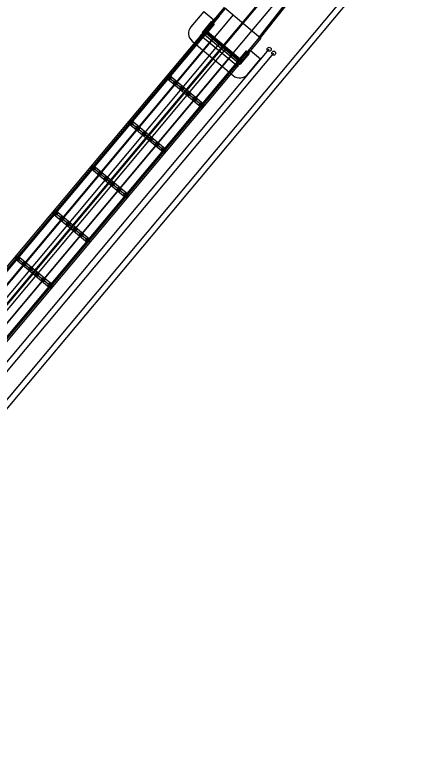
# Model space of a CAD drawing. Extents: x 468143 to 491361, y 1438528 to 1468730.
# Drawn here: x 470583 to 470996, y 1440917 to 1441657 of the extents above; entities that cross this region are included whole.
import ezdxf

# ---------------------------------------------------------------- set-up
doc = ezdxf.new("R2010")
doc.units = 0
doc.layers.add('Default', color=7, linetype='Continuous')
doc.layers.add('Xreference_dp', color=7, linetype='Continuous')

# ---------------------------------------------------------------- blocks, each defined once
blk = doc.blocks.new('AnonymousCell1')
at = {"layer": 'Default'}
for p, q in [((-20.45, 32.95), (-33.3, 17.62)), ((-20.45, 32.95), (-10.49, 24.6)), ((25.67, -5.69), (35.63, -14.04)), ((22.79, -29.37), (35.63, -14.04))]:
    blk.add_line(p, q, dxfattribs=at)
for points in [[(-13.18, 22.94), (-22.17, 12.21), (15.52, -19.36), (24.51, -8.63)], [(-13.18, 22.94), (-12.42, 22.3), (-10.49, 24.6)], [(-24.1, 9.91), (13.59, -21.66)], [(-32.05, 3.53), (8.7, -30.61)], [(24.51, -8.63), (23.74, -7.99), (25.67, -5.69)]]:
    blk.add_lwpolyline(points, dxfattribs=at)
for centre, radius, start, end in [((-25.63, 11.2), 10, 140.04493, 230.04493), ((-22.17, 12.21), 3, 230.04493, 320.04493), ((15.52, -19.36), 3, 140.04493, 230.04389), ((15.12, -22.95), 10, 230.04493, 320.04493)]:
    blk.add_arc(centre, radius, start, end, dxfattribs=at)

msp = doc.modelspace()

# ---------------------------------------------------------------- linework, layer by layer
at = {"layer": 'Xreference_dp'}
for p, q in [((470930.65, 1441794.71), (470802.22, 1441641.4)), ((470825.24, 1441635.09), (470942.92, 1441784.44)), ((470826.01, 1441634.45), (470943.42, 1441783.46)), ((470826.39, 1441634.13), (470943.8, 1441783.14)), ((470302.47, 1441081.53), (470790.53, 1441664.11)), ((470303.65, 1441080.54), (470791.71, 1441663.12)), ((470790.53, 1441664.11), (470826.62, 1441633.87)), ((470785.35, 1441655.53), (470181.7, 1440934.98)), ((470799.41, 1441656.73), (470189.36, 1440928.55)), ((470777.53, 1441650.21), (470768.54, 1441639.48)), ((470778.3, 1441649.57), (470769.31, 1441638.84)), ((470780.6, 1441647.64), (470774.18, 1441639.98)), ((470777.53, 1441650.21), (470778.33, 1441649.54)), ((470778.33, 1441649.54), (470780.6, 1441647.64)), ((470817.8, 1441641.32), (470207.76, 1440913.14)), ((470323.97, 1441102.65), (470773.5, 1441639.24)), ((470768.54, 1441639.48), (470769.34, 1441638.81)), ((470771.91, 1441641.88), (470769.34, 1441638.81)), ((470769.34, 1441638.81), (470805.43, 1441608.57)), ((470770.49, 1441640.24), (470806.64, 1441609.95)), ((470771.24, 1441641.14), (470807.39, 1441610.85)), ((470771.88, 1441641.9), (470771.91, 1441641.88)), ((470771.91, 1441641.88), (470808, 1441611.64)), ((470330.3, 1441097.36), (470779.83, 1441633.94)), ((470825.44, 1441634.86), (470337.38, 1441052.28)), ((470826.62, 1441633.87), (470338.56, 1441051.29)), ((470819.08, 1441627.28), (470215.43, 1440906.72)), ((470336.62, 1441092.06), (470786.15, 1441628.64)), ((470342.95, 1441086.76), (470792.48, 1441623.34)), ((470349.27, 1441081.46), (470798.8, 1441618.04)), ((470814.45, 1441619.28), (470805.46, 1441608.55)), ((470812.16, 1441621.21), (470805.73, 1441613.54)), ((470815.22, 1441618.64), (470806.23, 1441607.91)), ((470812.16, 1441621.21), (470814.42, 1441619.31)), ((470814.42, 1441619.31), (470815.22, 1441618.64)), ((470805.12, 1441612.75), (470355.59, 1441076.16)), ((470808, 1441611.64), (470805.43, 1441608.57)), ((470805.43, 1441608.57), (470806.23, 1441607.91)), ((470808, 1441611.64), (470808.03, 1441611.61)), ((470733.51, 1441594.03), (470736.08, 1441597.1)), ((470733.51, 1441594.03), (470767.62, 1441565.45)), ((470733.61, 1441593.95), (470736.18, 1441597.02)), ((470733.81, 1441596.39), (470769.9, 1441566.16)), ((470735.91, 1441592.03), (470738.48, 1441595.09)), ((470736.08, 1441597.1), (470770.19, 1441568.52)), ((470739.93, 1441588.65), (470742.5, 1441591.72)), ((470742.23, 1441586.73), (470744.8, 1441589.79)), ((470746.26, 1441583.36), (470748.82, 1441586.42)), ((470748.56, 1441581.43), (470751.12, 1441584.5)), ((470752.58, 1441578.06), (470755.15, 1441581.12)), ((470754.88, 1441576.13), (470757.45, 1441579.2)), ((470758.9, 1441572.76), (470761.47, 1441575.83)), ((470760.48, 1441573.48), (470761.63, 1441572.51)), ((470760.48, 1441573.48), (470761.63, 1441572.51)), ((470761.04, 1441574.15), (470762.19, 1441573.18)), ((470761.2, 1441570.83), (470763.77, 1441573.9)), ((470767.8, 1441570.53), (470765.23, 1441567.46)), ((470770.1, 1441568.6), (470767.53, 1441565.53)), ((470770.19, 1441568.52), (470767.62, 1441565.45)), ((470696.05, 1441549.32), (470698.62, 1441552.38)), ((470696.05, 1441549.32), (470730.16, 1441520.74)), ((470696.15, 1441549.24), (470698.72, 1441552.3)), ((470696.35, 1441551.68), (470732.44, 1441521.44)), ((470698.45, 1441547.31), (470701.02, 1441550.38)), ((470698.62, 1441552.38), (470732.73, 1441523.81)), ((470702.47, 1441543.94), (470705.04, 1441547)), ((470704.77, 1441542.01), (470707.34, 1441545.08)), ((470708.8, 1441538.64), (470711.36, 1441541.71)), ((470711.09, 1441536.71), (470713.66, 1441539.78)), ((470715.12, 1441533.34), (470717.69, 1441536.41)), ((470717.42, 1441531.42), (470719.99, 1441534.48)), ((470721.44, 1441528.04), (470724.01, 1441531.11)), ((470723.02, 1441528.76), (470724.17, 1441527.8)), ((470723.02, 1441528.76), (470724.17, 1441527.8)), ((470723.58, 1441529.43), (470724.73, 1441528.47)), ((470723.74, 1441526.12), (470726.31, 1441529.18)), ((470730.34, 1441525.81), (470727.77, 1441522.75)), ((470732.64, 1441523.89), (470730.07, 1441520.82)), ((470732.73, 1441523.81), (470730.16, 1441520.74)), ((470658.59, 1441504.6), (470661.16, 1441507.67)), ((470658.59, 1441504.6), (470692.7, 1441476.02)), ((470658.69, 1441504.52), (470661.25, 1441507.59)), ((470658.88, 1441506.96), (470694.98, 1441476.73)), ((470660.99, 1441502.59), (470663.55, 1441505.66)), ((470661.16, 1441507.67), (470695.27, 1441479.09)), ((470665.01, 1441499.22), (470667.58, 1441502.29)), ((470667.31, 1441497.3), (470669.88, 1441500.36)), ((470671.33, 1441493.93), (470673.9, 1441496.99)), ((470673.63, 1441492), (470676.2, 1441495.06)), ((470677.66, 1441488.63), (470680.23, 1441491.69)), ((470679.96, 1441486.7), (470682.53, 1441489.77)), ((470683.98, 1441483.33), (470686.55, 1441486.4)), ((470685.56, 1441484.05), (470686.71, 1441483.08)), ((470685.56, 1441484.05), (470686.71, 1441483.08)), ((470686.12, 1441484.72), (470687.27, 1441483.75)), ((470686.28, 1441481.4), (470688.85, 1441484.47)), ((470692.87, 1441481.1), (470690.31, 1441478.03)), ((470695.17, 1441479.17), (470692.61, 1441476.1)), ((470695.27, 1441479.09), (470692.7, 1441476.02)), ((470621.13, 1441459.89), (470623.7, 1441462.95)), ((470621.13, 1441459.89), (470655.24, 1441431.31)), ((470621.23, 1441459.81), (470623.79, 1441462.87)), ((470621.42, 1441462.25), (470657.52, 1441432.01)), ((470623.53, 1441457.88), (470626.09, 1441460.95)), ((470623.7, 1441462.95), (470657.81, 1441434.38)), ((470627.55, 1441454.51), (470630.12, 1441457.57)), ((470629.85, 1441452.58), (470632.42, 1441455.65)), ((470633.87, 1441449.21), (470636.44, 1441452.28)), ((470636.17, 1441447.28), (470638.74, 1441450.35)), ((470640.2, 1441443.91), (470642.77, 1441446.98)), ((470642.5, 1441441.99), (470645.07, 1441445.05)), ((470646.52, 1441438.61), (470649.09, 1441441.68)), ((470648.1, 1441439.33), (470649.25, 1441438.37)), ((470648.1, 1441439.33), (470649.25, 1441438.37)), ((470648.66, 1441440), (470649.81, 1441439.04)), ((470648.82, 1441436.69), (470651.39, 1441439.75)), ((470655.41, 1441436.38), (470652.85, 1441433.32)), ((470657.71, 1441434.46), (470655.15, 1441431.39)), ((470657.81, 1441434.38), (470655.24, 1441431.31)), ((470583.67, 1441415.17), (470586.24, 1441418.24)), ((470583.67, 1441415.17), (470617.78, 1441386.59)), ((470583.76, 1441415.09), (470586.33, 1441418.16)), ((470583.96, 1441417.53), (470620.05, 1441387.3)), ((470586.06, 1441413.16), (470588.63, 1441416.23)), ((470586.24, 1441418.24), (470620.35, 1441389.66)), ((470590.09, 1441409.79), (470592.66, 1441412.86)), ((470592.39, 1441407.87), (470594.96, 1441410.93)), ((470596.41, 1441404.49), (470598.98, 1441407.56)), ((470598.71, 1441402.57), (470601.28, 1441405.63)), ((470602.74, 1441399.2), (470605.31, 1441402.26)), ((470605.04, 1441397.27), (470607.61, 1441400.34)), ((470609.06, 1441393.9), (470611.63, 1441396.96)), ((470610.64, 1441394.61), (470611.79, 1441393.65)), ((470610.64, 1441394.61), (470611.79, 1441393.65)), ((470611.2, 1441395.29), (470612.35, 1441394.32)), ((470611.36, 1441391.97), (470613.93, 1441395.04)), ((470617.95, 1441391.67), (470615.38, 1441388.6)), ((470620.25, 1441389.74), (470617.68, 1441386.67)), ((470620.35, 1441389.66), (470617.78, 1441386.59))]:
    msp.add_line(p, q, dxfattribs=at)
for points in [[(470979.86, 1441860.94), (470930.53, 1441795.35), (470198.18, 1440921.17)], [(470987.24, 1441854.76), (470931.3, 1441794.7), (470198.94, 1440920.53)], [(470996.08, 1441847.38), (470939.85, 1441787.01), (470817.8, 1441641.32)], [(470226.92, 1440897.09), (470834.86, 1441622.76)], [(470231.52, 1440893.23), (470839.46, 1441618.9)]]:
    msp.add_lwpolyline(points, dxfattribs=at)
for points in [[(470254.6, 1440893.37), (470258.11, 1440888.23), (470992, 1441764.24), (470987.4, 1441768.09)], [(470734.6, 1441593.58), (470735.24, 1441594.35), (470736.01, 1441593.71), (470735.37, 1441592.94)], [(470736.07, 1441595.34), (470736.72, 1441596.1), (470737.48, 1441595.46), (470736.84, 1441594.7)], [(470740.93, 1441588.28), (470741.57, 1441589.05), (470742.33, 1441588.41), (470741.69, 1441587.64)], [(470742.4, 1441590.04), (470743.04, 1441590.81), (470743.81, 1441590.16), (470743.16, 1441589.4)], [(470748.72, 1441584.74), (470749.36, 1441585.51), (470750.13, 1441584.87), (470749.49, 1441584.1)], [(470747.25, 1441582.98), (470747.89, 1441583.75), (470748.66, 1441583.11), (470748.02, 1441582.34)], [(470753.57, 1441577.69), (470754.22, 1441578.45), (470754.98, 1441577.81), (470754.34, 1441577.04)], [(470755.05, 1441579.44), (470755.69, 1441580.21), (470756.45, 1441579.57), (470755.81, 1441578.8)], [(470759.9, 1441572.39), (470760.54, 1441573.16), (470761.31, 1441572.51), (470760.66, 1441571.75)], [(470761.37, 1441574.15), (470762.01, 1441574.91), (470762.78, 1441574.27), (470762.14, 1441573.5)], [(470766.22, 1441567.09), (470766.86, 1441567.86), (470767.63, 1441567.22), (470766.99, 1441566.45)], [(470767.69, 1441568.85), (470768.34, 1441569.61), (470769.1, 1441568.97), (470768.46, 1441568.21)], [(470697.14, 1441548.87), (470697.78, 1441549.63), (470698.55, 1441548.99), (470697.91, 1441548.22)], [(470698.61, 1441550.62), (470699.25, 1441551.39), (470700.02, 1441550.75), (470699.38, 1441549.98)], [(470703.46, 1441543.57), (470704.11, 1441544.33), (470704.87, 1441543.69), (470704.23, 1441542.93)], [(470704.94, 1441545.32), (470705.58, 1441546.09), (470706.35, 1441545.45), (470705.7, 1441544.68)], [(470711.26, 1441540.03), (470711.9, 1441540.79), (470712.67, 1441540.15), (470712.03, 1441539.38)], [(470709.79, 1441538.27), (470710.43, 1441539.04), (470711.2, 1441538.39), (470710.56, 1441537.63)], [(470716.11, 1441532.97), (470716.76, 1441533.74), (470717.52, 1441533.1), (470716.88, 1441532.33)], [(470717.58, 1441534.73), (470718.23, 1441535.49), (470718.99, 1441534.85), (470718.35, 1441534.09)], [(470722.44, 1441527.67), (470723.08, 1441528.44), (470723.85, 1441527.8), (470723.2, 1441527.03)], [(470723.91, 1441529.43), (470724.55, 1441530.2), (470725.32, 1441529.55), (470724.68, 1441528.79)], [(470728.76, 1441522.38), (470729.4, 1441523.14), (470730.17, 1441522.5), (470729.53, 1441521.73)], [(470730.23, 1441524.13), (470730.87, 1441524.9), (470731.64, 1441524.26), (470731, 1441523.49)], [(470659.68, 1441504.15), (470660.32, 1441504.92), (470661.09, 1441504.27), (470660.45, 1441503.51)], [(470661.15, 1441505.91), (470661.79, 1441506.67), (470662.56, 1441506.03), (470661.92, 1441505.26)], [(470666, 1441498.85), (470666.65, 1441499.62), (470667.41, 1441498.98), (470666.77, 1441498.21)], [(470667.48, 1441500.61), (470668.12, 1441501.38), (470668.88, 1441500.73), (470668.24, 1441499.97)], [(470672.33, 1441493.55), (470672.97, 1441494.32), (470673.74, 1441493.68), (470673.09, 1441492.91)], [(470673.8, 1441495.31), (470674.44, 1441496.08), (470675.21, 1441495.44), (470674.57, 1441494.67)], [(470678.65, 1441488.26), (470679.29, 1441489.02), (470680.06, 1441488.38), (470679.42, 1441487.61)], [(470680.12, 1441490.01), (470680.77, 1441490.78), (470681.53, 1441490.14), (470680.89, 1441489.37)], [(470684.98, 1441482.96), (470685.62, 1441483.72), (470686.38, 1441483.08), (470685.74, 1441482.32)], [(470686.45, 1441484.72), (470687.09, 1441485.48), (470687.86, 1441484.84), (470687.21, 1441484.07)], [(470691.3, 1441477.66), (470691.94, 1441478.43), (470692.71, 1441477.78), (470692.07, 1441477.02)], [(470692.77, 1441479.42), (470693.41, 1441480.18), (470694.18, 1441479.54), (470693.54, 1441478.77)], [(470622.22, 1441459.44), (470622.86, 1441460.2), (470623.63, 1441459.56), (470622.99, 1441458.79)], [(470623.69, 1441461.19), (470624.33, 1441461.96), (470625.1, 1441461.32), (470624.46, 1441460.55)], [(470628.54, 1441454.14), (470629.19, 1441454.9), (470629.95, 1441454.26), (470629.31, 1441453.5)], [(470630.02, 1441455.89), (470630.66, 1441456.66), (470631.42, 1441456.02), (470630.78, 1441455.25)], [(470634.87, 1441448.84), (470635.51, 1441449.61), (470636.28, 1441448.96), (470635.63, 1441448.2)], [(470636.34, 1441450.6), (470636.98, 1441451.36), (470637.75, 1441450.72), (470637.11, 1441449.95)], [(470642.66, 1441445.3), (470643.31, 1441446.06), (470644.07, 1441445.42), (470643.43, 1441444.66)], [(470641.19, 1441443.54), (470641.83, 1441444.31), (470642.6, 1441443.67), (470641.96, 1441442.9)], [(470647.52, 1441438.24), (470648.16, 1441439.01), (470648.92, 1441438.37), (470648.28, 1441437.6)], [(470648.99, 1441440), (470649.63, 1441440.77), (470650.4, 1441440.12), (470649.75, 1441439.36)], [(470653.84, 1441432.95), (470654.48, 1441433.71), (470655.25, 1441433.07), (470654.61, 1441432.3)], [(470655.31, 1441434.7), (470655.95, 1441435.47), (470656.72, 1441434.83), (470656.08, 1441434.06)], [(470584.76, 1441414.72), (470585.4, 1441415.49), (470586.17, 1441414.84), (470585.53, 1441414.08)], [(470586.23, 1441416.48), (470586.87, 1441417.24), (470587.64, 1441416.6), (470587, 1441415.83)], [(470591.08, 1441409.42), (470591.72, 1441410.19), (470592.49, 1441409.55), (470591.85, 1441408.78)], [(470592.55, 1441411.18), (470593.2, 1441411.95), (470593.96, 1441411.3), (470593.32, 1441410.54)], [(470597.41, 1441404.12), (470598.05, 1441404.89), (470598.82, 1441404.25), (470598.17, 1441403.48)], [(470598.88, 1441405.88), (470599.52, 1441406.65), (470600.29, 1441406.01), (470599.64, 1441405.24)], [(470605.2, 1441400.58), (470605.84, 1441401.35), (470606.61, 1441400.71), (470605.97, 1441399.94)], [(470603.73, 1441398.83), (470604.37, 1441399.59), (470605.14, 1441398.95), (470604.5, 1441398.18)], [(470610.05, 1441393.53), (470610.7, 1441394.29), (470611.46, 1441393.65), (470610.82, 1441392.89)], [(470611.53, 1441395.28), (470612.17, 1441396.05), (470612.94, 1441395.41), (470612.29, 1441394.64)], [(470616.38, 1441388.23), (470617.02, 1441389), (470617.79, 1441388.35), (470617.15, 1441387.59)], [(470617.85, 1441389.99), (470618.49, 1441390.75), (470619.26, 1441390.11), (470618.62, 1441389.34)]]:
    msp.add_lwpolyline(points, close=True, dxfattribs=at)
for centre, radius in [((470777.78, 1441647.39), 0.833), ((470772.75, 1441638.34), 0.833), ((470779.08, 1441633.04), 0.833), ((470785.4, 1441627.75), 0.833), ((470791.73, 1441622.45), 0.833), ((470834.86, 1441622.76), 2), ((470834.86, 1441622.76), 2), ((470798.05, 1441617.15), 0.833), ((470812.4, 1441618.39), 0.833), ((470839.46, 1441618.9), 2), ((470839.46, 1441618.9), 2), ((470804.37, 1441611.85), 0.833), ((470736.04, 1441594.52), 0.833), ((470742.37, 1441589.22), 0.833), ((470748.69, 1441583.93), 0.833), ((470755.01, 1441578.63), 0.833), ((470761.34, 1441573.33), 0.833), ((470767.66, 1441568.03), 0.833), ((470698.58, 1441549.81), 0.833), ((470704.91, 1441544.51), 0.833), ((470711.23, 1441539.21), 0.833), ((470717.55, 1441533.91), 0.833), ((470723.88, 1441528.61), 0.833), ((470730.2, 1441523.32), 0.833), ((470661.12, 1441505.09), 0.833), ((470667.44, 1441499.79), 0.833), ((470673.77, 1441494.49), 0.833), ((470680.09, 1441489.2), 0.833), ((470686.42, 1441483.9), 0.833), ((470692.74, 1441478.6), 0.833), ((470623.66, 1441460.38), 0.833), ((470629.98, 1441455.08), 0.833), ((470636.31, 1441449.78), 0.833), ((470642.63, 1441444.48), 0.833), ((470648.96, 1441439.18), 0.833), ((470655.28, 1441433.89), 0.833), ((470586.2, 1441415.66), 0.833), ((470592.52, 1441410.36), 0.833), ((470598.85, 1441405.06), 0.833), ((470605.17, 1441399.77), 0.833), ((470611.49, 1441394.47), 0.833), ((470617.82, 1441389.17), 0.833)]:
    msp.add_circle(centre, radius, dxfattribs=at)

# ---------------------------------------------------------------- block references
msp.add_blockref('AnonymousCell1', (470790.71, 1441627.27), dxfattribs=at)

doc.saveas('drawing.dxf')
